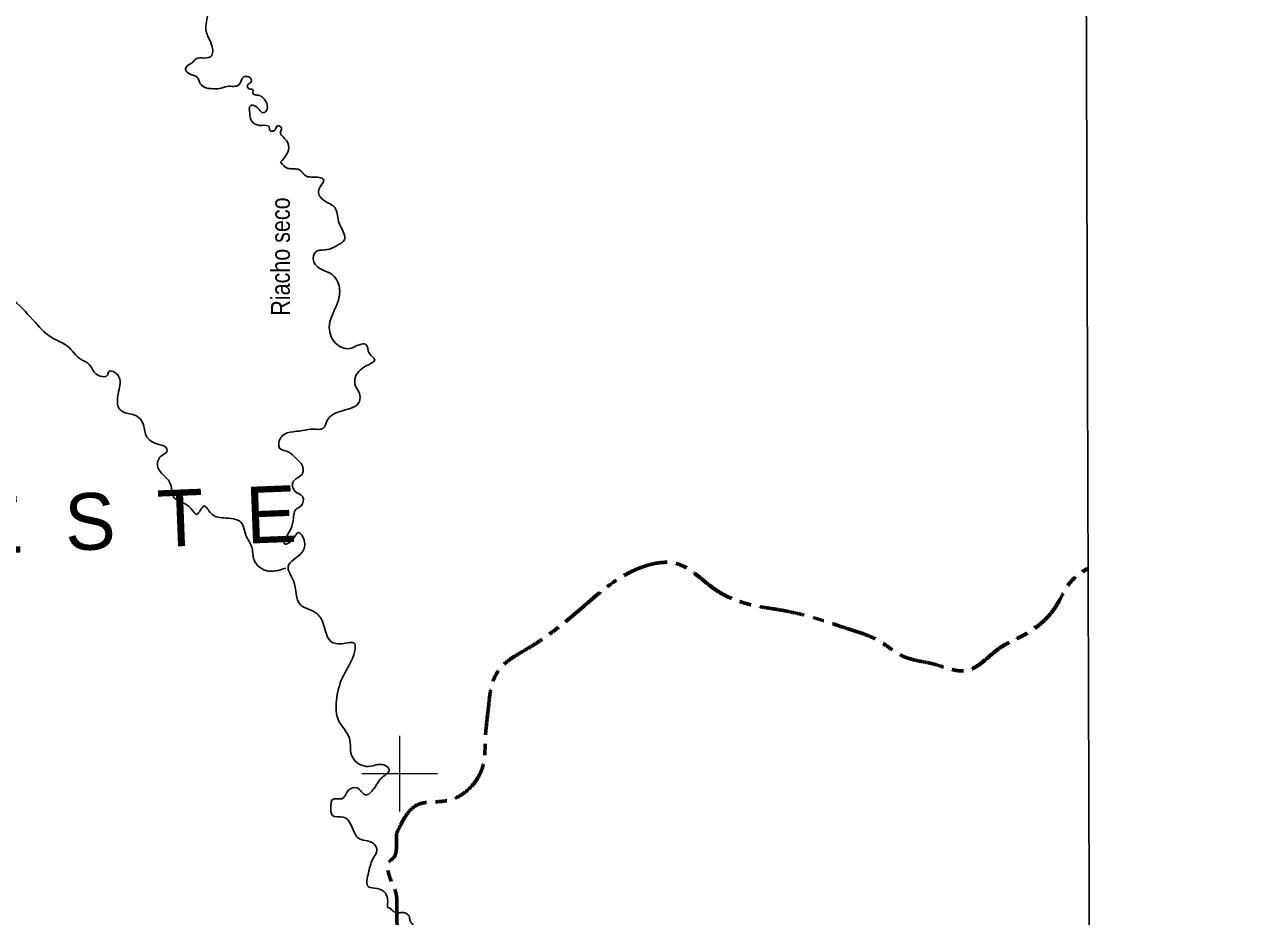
# Model space of a CAD drawing. Extents: x -1643653 to 4543381, y 1624270 to 13878484.
# Drawn here: x 765076 to 797449, y 8971219 to 8994810 of the extents above; entities that cross this region are included whole.
import ezdxf
from ezdxf.enums import TextEntityAlignment as Align

# ---------------------------------------------------------------- set-up
doc = ezdxf.new("R2010")
doc.units = 0
doc.header["$LTSCALE"] = 200
doc.linetypes.add('LONG_DASH_SHORT_DASH', pattern=[9.9, 6, -1.2, 1.5, -1.2])
for name, color, linetype, lineweight in [('1', 7, 'Continuous', 13), ('2', 7, 'Continuous', 13), ('24', 7, 'Continuous', 25), ('3', 7, 'Continuous', 13), ('7', 7, 'LONG_DASH_SHORT_DASH', 60)]:
    doc.layers.add(name, color=color, linetype=linetype, lineweight=lineweight)
doc.layers.add('49', color=7, linetype='Continuous')
doc.layers.add('55', color=7, linetype='Continuous')

msp = doc.modelspace()

# ---------------------------------------------------------------- linework, layer by layer
at = {"layer": '1', "lineweight": 25}
msp.add_spline([(814781, 9009175.5), (814787.2, 9009173.4), (814796.9, 9009173.4), (814799.4, 9009172.4), (814805.1, 9009174.5), (814805.6, 9009176.5), (814811.7, 9009179.5), (814811.7, 9009179.5), (814801.5, 9009181), (814790.7, 9009181.5), (814784.1, 9009183.1), (814777.4, 9009185.1), (814778.4, 9009175.5)], degree=3, dxfattribs=at)
at = {"layer": '2'}
for p, q in [((775000, 8974000), (775000, 8976000)), ((774000, 8975000), (776000, 8975000))]:
    msp.add_line(p, q, dxfattribs=at)
at = {"layer": '24'}
for points in [[(771454.5, 8992786.6), (771363.4, 8992894.2), (771259, 8992936.7), (771154.7, 8992956), (771112.2, 8992994.7), (771127.6, 8993052.7), (771104.5, 8993091.4), (771004, 8993114.6), (770984.7, 8993219), (771054.2, 8993269.2), (771081.3, 8993323.4), (770961.5, 8993435.5), (770876.5, 8993423.9), (770745.1, 8993211.2), (770443.7, 8993172.6), (770227.3, 8993114.6), (770072.7, 8993110.7), (769817.6, 8993157.1), (769694, 8993307.9), (769655.3, 8993400.7), (769477.6, 8993485.8), (769338.5, 8993640.5), (769404.2, 8993733.3), (769520.1, 8993806.7), (769601.2, 8993895.7), (769833.1, 8993922.7), (770026.3, 8993980.7), (770053.4, 8994139.3), (770026.3, 8994270.7), (769918.1, 8994514.3), (769875.6, 8994672.9), (769914.3, 8995094.4), (769910.4, 8995237.4), (769910.4, 8995419.2), (769879.5, 8995477.2), (769829.2, 8995523.6), (769713.3, 8995519.7), (769655.3, 8995566.1), (769425.4, 8995635.7), (769162.7, 8995774.9), (769023.6, 8995991.4), (768760.8, 8996006.9), (768683.5, 8995991.4), (768498, 8996238.9), (768266.2, 8996177), (768018.8, 8995991.4), (767941.5, 8995759.4), (767740.6, 8995620.2), (767632.4, 8995697.6), (767323.3, 8995728.5), (767431.5, 8995945), (767663.3, 8996022.4), (767771.5, 8996238.9), (767987.9, 8996393.6), (768157.9, 8996455.5), (768142.5, 8996548.2), (767941.5, 8996656.5), (767833.3, 8996702.9), (767323.3, 8996409.1), (767014.1, 8996625.6), (766998.7, 8996981.3), (767091.4, 8997151.5), (766735.9, 8997136), (766148.5, 8997120.5), (766086.7, 8997429.9), (766210.3, 8997770.2), (766117.6, 8997924.8), (765932.1, 8997832), (765715.7, 8997940.3), (765823.9, 8998218.7), (765793, 8998435.2), (765793, 8998729.1), (765576.6, 8998837.4), (765375.7, 8998775.5), (765252, 8998992.1), (765329.3, 8999409.7), (765004.7, 8999517.9), (764772.8, 8999332.3), (764633.7, 8998976.6), (764278.2, 8998667.2), (764061.8, 8998760), (764200.9, 8999440.6), (764479.1, 8999657.1), (764602.8, 8999873.7), (764231.8, 9000059.3), (763690.8, 9000616.1), (763752.6, 9000832.6), (763969, 9001018.2), (764200.9, 9001126.5), (764355.5, 9001528.7), (764711, 9001606)], [(771983.6, 8980431.6), (771458.1, 8980369.7), (771148.9, 8980648.1), (771087.1, 8980988.4), (770932.5, 8981297.7), (770808.9, 8981638), (770345.2, 8981761.8), (770005.1, 8981885.5), (769819.6, 8982071.1), (769634.1, 8981854.6), (769479.5, 8982009.2), (769015.8, 8982318.6), (768923.1, 8982689.8), (768706.7, 8982937.2), (768593.5, 8983157.4), (768713.2, 8983415.3), (768842, 8983516.6), (768842, 8983590.2), (768630.3, 8983700.8), (768289.8, 8983940.2), (768207, 8984262.5), (768022.9, 8984465.2), (767700.8, 8984557.2), (767590.3, 8984640.1), (767553.5, 8985036.1), (767599.5, 8985266.4), (767599.5, 8985422.9), (767461.5, 8985607.1), (767314.2, 8985634.8), (767268.2, 8985533.4), (767139.4, 8985496.6), (766918.5, 8985616.3), (766789.6, 8985818.9), (766559.5, 8985957.1), (766219, 8986297.8), (765850.9, 8986500.4), (765363.1, 8986924.1), (764801.7, 8987504.3), (764663.6, 8987624), (764378.3, 8988066), (764295.5, 8988259.4), (764221.8, 8988296.3), (764083.8, 8988204.2), (763982.5, 8988268.6), (763669.6, 8988664.7), (763586.8, 8988683.1), (763540.8, 8988848.8), (763605.2, 8988913.3), (763665, 8988922.5), (763720.2, 8989088.3), (763554.6, 8989254.1), (763480.9, 8989475.1), (763628.2, 8989677.7), (763977.9, 8989935.6), (764143.6, 8990101.3), (764125.2, 8990285.5), (763849.1, 8990377.6), (763793.9, 8990525), (763591.4, 8990617.1), (763480.9, 8990635.5), (763260.1, 8990525), (763094.4, 8990525), (762965.5, 8990635.5), (762818.3, 8990856.5), (762781.5, 8990930.2), (762652.6, 8990967), (762450.1, 8991169.6), (762082, 8991335.4), (761916.3, 8991464.3), (761750.7, 8991464.3), (761640.2, 8991261.7), (761456.2, 8991059.1), (761382.5, 8990967), (761290.5, 8990948.6), (761198.5, 8991059.1), (761143.2, 8991298.6), (760867.1, 8991464.3), (760738.3, 8991666.9), (760499, 8991795.9), (760351.7, 8992035.3), (760094, 8992495.8), (759854.7, 8992403.7), (759652.3, 8992256.3), (759394.6, 8992477.3), (758971.2, 8992643.1), (758731.9, 8992753.6), (758639.9, 8993048.3), (758566.2, 8993324.6), (758695.1, 8993508.8), (758916, 8993453.6), (758879.2, 8993619.3)], [(771844.7, 8991166.7), (772006.9, 8991369.5), (772067.7, 8991552), (771954.6, 8991796), (771846.4, 8991966.2), (771873.5, 8992066.7), (771842.5, 8992113.1), (771769.1, 8992132.4), (771715, 8992043.5), (771645.5, 8991985.5), (771564.3, 8992012.6), (771545, 8992101.5), (771351.8, 8992140.2), (771235.8, 8992151.8), (771050.3, 8992314.2), (771034.9, 8992480.4), (771023.3, 8992604.2), (771077.4, 8992677.6), (771162.4, 8992654.4), (771232, 8992615.8), (771332.5, 8992499.8), (771382.7, 8992476.6), (771456.1, 8992507.5), (771498.6, 8992646.7), (771452.2, 8992793.6)], [(774675.9, 8971457.7), (774621.3, 8971839.9), (774398.4, 8971961.6), (774175.5, 8972002.1), (774175.5, 8972387.4), (774317.3, 8972793), (774398.4, 8972955.3), (774297.1, 8973158.1), (773891.7, 8973300), (773810.7, 8973421.7), (773506.6, 8973847.6), (773222.9, 8973888.2), (773182.4, 8974151.8), (773222.9, 8974314), (773466.1, 8974334.3), (773648.5, 8974557.4), (773871.5, 8974618.2), (774094.4, 8974435.7), (774317.3, 8974598), (774540.3, 8974902.2), (774722.7, 8975105), (774580.8, 8975226.6), (774175.5, 8975186.1), (773749.8, 8975429.4), (773668.8, 8975936.4), (773385, 8976402.9), (773324.2, 8976930.1), (773486.4, 8977538.5), (773810.7, 8978248.3), (773810.7, 8978430.9), (773466.1, 8978430.9), (773182.4, 8978491.7), (772918.9, 8979100.1), (772817.6, 8979221.8), (772371.7, 8979465.1), (772189.3, 8980093.8), (772047.4, 8980479.1), (772412.2, 8980844.2), (772473, 8981168.7), (772331.2, 8981371.5), (772108.2, 8981128.1), (771966.3, 8981067.3), (772108.2, 8981452.6), (772189.3, 8981756.8), (772250.1, 8981979.9), (772392, 8982081.3), (772432.5, 8982324.6), (772229.8, 8982466.6), (772189.3, 8982730.2), (772432.5, 8982933), (772392, 8983196.7), (772250.1, 8983338.6), (772067.7, 8983500.8), (771824.5, 8983602.2), (771844.8, 8983865.9), (772432.5, 8984068.7), (772716.2, 8984109.2), (772979.7, 8984129.5), (773081, 8984332.3), (773486.4, 8984596), (773932.3, 8984839.3), (773932.3, 8985062.4), (773830.9, 8985244.9), (773830.9, 8985488.3), (774175.5, 8985812.8), (774337.6, 8985934.5), (774195.7, 8986117), (774114.7, 8986340.1), (773830.9, 8986299.5), (773668.8, 8986238.7), (773304, 8986380.6), (773141.8, 8986867.3), (773364.8, 8987475.7), (773405.3, 8987840.8), (773202.6, 8988205.8), (772939.2, 8988327.5), (772716.2, 8988570.8), (772777, 8988793.9), (773081, 8988854.8), (773324.2, 8988956.2), (773526.9, 8989098.1), (773385, 8989605.1), (773283.7, 8989970.2), (773000, 8990152.7), (772858.1, 8990436.6), (772979.7, 8990720.5), (772878.4, 8990761.1), (772493.3, 8990821.9), (772351.4, 8990963.9), (772047.4, 8991004.4), (771844.7, 8991166.7)], [(774675.9, 8971457.7), (774738.3, 8971438.3), (774783.6, 8971397.1), (774879.5, 8971329.9), (774915, 8971319.3), (775042.2, 8971323.1), (775133.7, 8971317), (775179.3, 8971301.3), (775209.5, 8971275.5), (775229.7, 8971255), (775254.7, 8971219.1)], [(775254.7, 8971219.1), (775273.9, 8971117.1), (775303.7, 8971055.7), (775353.9, 8970999.2), (775404.2, 8970952.9), (775434.4, 8970922), (775535.3, 8970844.6), (775616.1, 8970797.9), (775722.4, 8970745.9), (775793.2, 8970714.7), (775894.5, 8970667.8), (776066.5, 8970584.5), (776193.4, 8970562.8), (776239.2, 8970562.3), (776325.7, 8970566.5), (776448.3, 8970605.9), (776637.1, 8970654.8), (776678.1, 8970684.9), (776724.2, 8970715), (776770, 8970709.4), (776769.4, 8970663.6), (776763.5, 8970587.3), (776772.7, 8970505.8), (776802.6, 8970449.5), (776837.4, 8970377.9), (776857, 8970311.6), (776856.6, 8970275.9), (776840.7, 8970225.2), (776804.9, 8970205.2), (776713.1, 8970185.8), (776631.5, 8970171.4), (776554.6, 8970121.4), (776498.2, 8970081.2), (776456.9, 8970030.8), (776395.6, 8970006), (776339.6, 8970001.5), (776242.6, 8969966.9), (776211.8, 8969952), (776149.9, 8969876.3), (776186.5, 8969836.6), (776239.8, 8969823.2), (776312, 8969808.4), (776352.3, 8969777.4), (776513.4, 8969633.2), (776568.9, 8969586.9), (776644.6, 8969535.2), (776674.9, 8969519.6), (776695.1, 8969499), (776700.1, 8969499), (776760.9, 8969472.9), (776821.5, 8969431.5), (776867, 8969410.7), (776978.7, 8969389.1), (777074.7, 8969337.2), (777125.2, 8969296)]]:
    msp.add_spline(points, degree=3, dxfattribs=at)
at = {"layer": '3', "lineweight": 25}
msp.add_lwpolyline([(563033.9, 9026438.8), (793061.1, 9026438.8), (793495.6, 8889836.8), (563468.3, 8889836.8)], close=True, dxfattribs=at)
at = {"layer": '7'}
for points in [[(774916.5, 8973418.2), (775478.1, 8974177.4), (776290.7, 8974291.4), (777196.8, 8975186), (777264.6, 8975941.4), (777345.8, 8976735), (777449.2, 8977387.2), (777608.6, 8977717.9), (778406.9, 8978319.4), (779810.2, 8979372), (780468.2, 8979924.8), (781480.7, 8980484.1), (782292.3, 8980559.6), (783352.2, 8979861.4), (784430.9, 8979432.1), (785111.7, 8979317.6), (786206.5, 8979042), (786859.7, 8978825.3), (787687.7, 8978503.1), (788298.8, 8978107.6), (789154.5, 8977887.5), (789973.3, 8977719.2), (790885.7, 8978331.6), (791603.1, 8978716.6), (792379.3, 8979459.6), (792695.4, 8980005.5), (793070.1, 8980345.1), (793207.5, 8980426.2)], [(774916.5, 8973418.2), (775478.1, 8974177.4), (776290.7, 8974291.4), (777196.8, 8975186), (777264.6, 8975941.4), (777345.8, 8976735), (777449.2, 8977387.2), (777608.6, 8977717.9), (778406.9, 8978319.4), (779810.2, 8979372), (780468.2, 8979924.8), (781480.7, 8980484.1), (782292.3, 8980559.6), (783352.2, 8979861.4), (784430.9, 8979432.1), (785111.7, 8979317.6), (786206.5, 8979042), (786859.7, 8978825.3), (787687.7, 8978503.1), (788298.8, 8978107.6), (789154.5, 8977887.5), (789973.3, 8977719.2), (790885.7, 8978331.6), (791603.1, 8978716.6), (791827.7, 8978880.8)], [(774916.5, 8973418.2), (775478.1, 8974177.4), (776290.7, 8974291.4), (777196.8, 8975186), (777264.6, 8975941.4), (777345.8, 8976735), (777449.2, 8977387.2), (777608.6, 8977717.9), (778406.9, 8978319.4), (779810.2, 8979372), (780468.2, 8979924.8), (781480.7, 8980484.1), (782292.3, 8980559.6), (783352.2, 8979861.4), (784430.9, 8979432.1), (785111.7, 8979317.6), (786206.5, 8979042), (786859.7, 8978825.3), (787687.7, 8978503.1), (788298.8, 8978107.6), (789154.5, 8977887.5), (789973.3, 8977719.2), (790885.7, 8978331.6), (791603.1, 8978716.6), (791827.7, 8978880.8)], [(774985.7, 8970742.8), (774935.6, 8970978.9), (774927.1, 8971504.1), (774899.9, 8971837.9), (774747.8, 8972226.8), (774763.5, 8972712.9), (774815.3, 8972749.7), (774914.1, 8973066.6), (774916.5, 8973418.2)]]:
    msp.add_spline(points, degree=3, dxfattribs=at)

# ---------------------------------------------------------------- texts
at = {"layer": '49', "width": 0.85}
msp.add_text('Riacho seco', height=500, rotation=90, dxfattribs=at).set_placement((772094.2, 8988672), align=Align.CENTER)
at = {"layer": '55'}
msp.add_text('A  G  R  E  S  T  E', height=1500, rotation=2.229, dxfattribs=at).set_placement((756032.3, 8980498.3))

doc.saveas('drawing.dxf')
